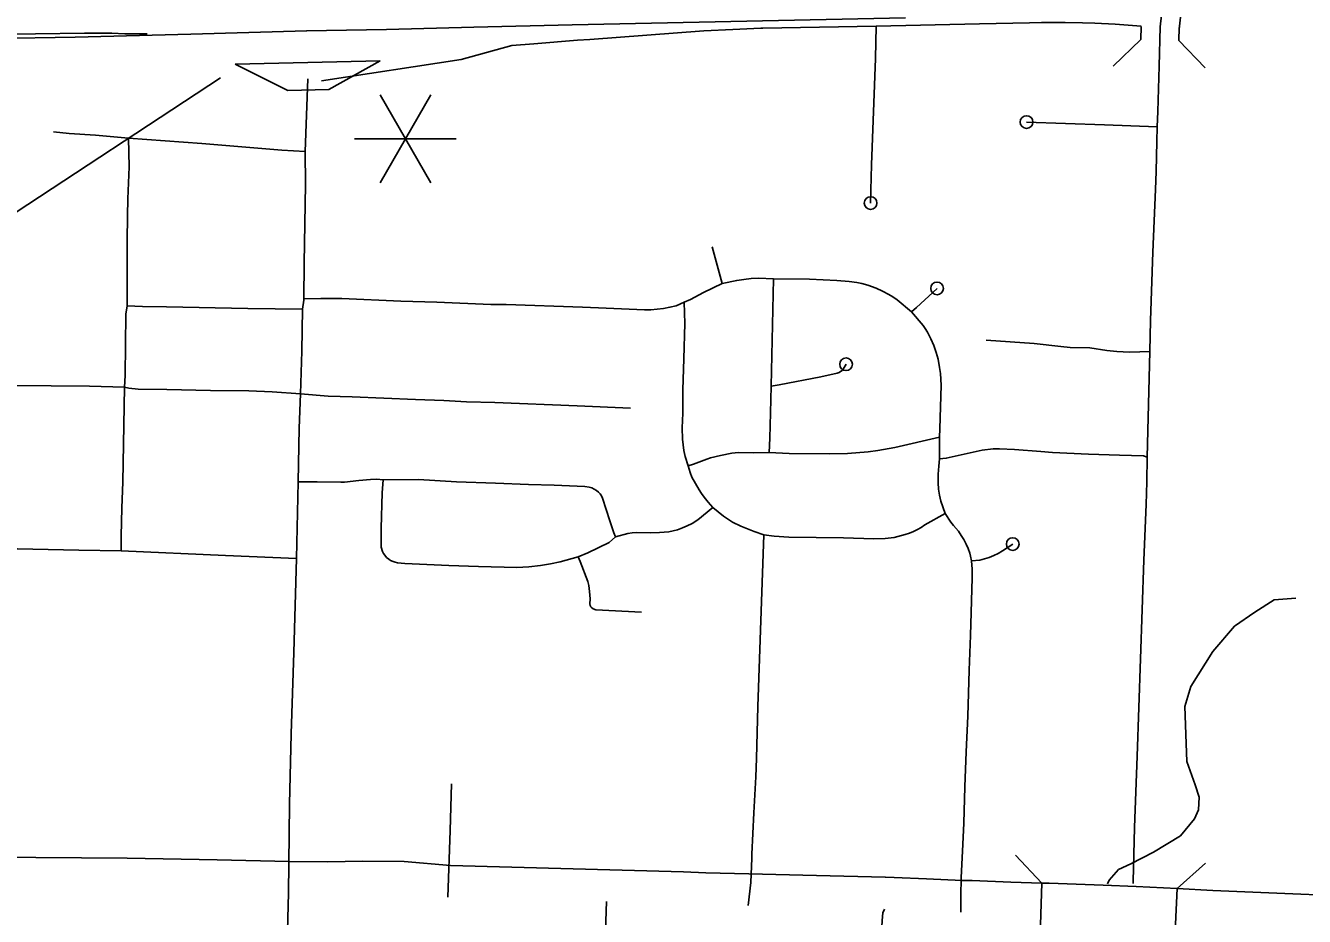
# Model space of a CAD drawing. Extents: x -19 to 366, y -4 to 359.
# Drawn here: x 151.042 to 151.994, y 185.914 to 186.578 of the extents above; entities that cross this region are included whole.
import ezdxf

# ---------------------------------------------------------------- set-up
doc = ezdxf.new("R2010")
doc.units = 0
for name, color, linetype in [('Level 10', 7, 'Continuous'), ('Level 19', 7, 'Continuous'), ('Level 27', 7, 'Continuous'), ('Level 33', 7, 'Continuous'), ('Level 35', 7, 'Continuous'), ('Level 37', 7, 'Continuous'), ('Level 39', 7, 'Continuous'), ('Level 42', 7, 'Continuous'), ('Level 43', 7, 'Continuous'), ('Level 48', 7, 'Continuous'), ('Level 60', 7, 'Continuous')]:
    doc.layers.add(name, color=color, linetype=linetype)

msp = doc.modelspace()

# ---------------------------------------------------------------- linework, layer by layer
at = {"layer": 'Level 10'}
for p, q in [((151.35808, 185.95186), (151.53157, 185.947)), ((151.58034, 185.94552), (151.58027, 185.94552)), ((151.68195, 185.94294), (151.68215, 185.94293)), ((151.68215, 185.94293), (151.68867, 185.9427)), ((151.68867, 185.9427), (151.68864, 185.9427)), ((151.73918, 185.94065), (151.73854, 185.94067)), ((151.79848, 185.9387), (151.79709, 185.89138)), ((151.80395, 185.93854), (151.8041, 185.93854)), ((151.86873, 185.93598), (151.86879, 185.93598)), ((151.89706, 185.88721), (151.89934, 185.9345)), ((151.99142, 185.9304), (151.99136, 185.93041)), ((151.99136, 185.93041), (152.11691, 185.92532))]:
    msp.add_line(p, q, dxfattribs=at)
for points in [[(151.01984, 185.95791), (151.04922, 185.95761), (151.11726, 185.95727), (151.18426, 185.95601), (151.23794, 185.95471)], [(151.23755, 185.95471), (151.2666, 185.95448), (151.2927, 185.95494), (151.3236, 185.95483), (151.35808, 185.95186)], [(151.53157, 185.947), (151.54838, 185.94636), (151.58034, 185.94552)], [(151.58027, 185.94552), (151.63077, 185.94434), (151.68195, 185.94294)], [(151.68864, 185.9427), (151.71274, 185.94186), (151.73918, 185.94065)], [(151.73854, 185.94067), (151.74657, 185.94053), (151.77532, 185.93939), (151.79848, 185.9387)], [(151.79848, 185.9387), (151.80395, 185.93854)], [(151.8041, 185.93854), (151.84428, 185.93709), (151.86873, 185.93598)], [(151.86879, 185.93598), (151.89934, 185.9345)], [(151.89934, 185.9345), (151.92594, 185.93322), (151.99142, 185.9304)]]:
    msp.add_lwpolyline(points, dxfattribs=at)
at = {"layer": 'Level 19'}
msp.add_line((151.25076, 186.57392), (151.2512, 186.57393), dxfattribs=at)
for points in [[(151.69701, 186.58355), (151.44883, 186.57821), (151.37538, 186.57663), (151.31042, 186.57486), (151.25076, 186.57392)], [(151.2512, 186.57393), (151.16479, 186.57124), (151.07853, 186.56916), (151.01848, 186.56821), (150.99425, 186.56821), (150.97536, 186.56786), (150.96172, 186.56766)]]:
    msp.add_lwpolyline(points, dxfattribs=at)
at = {"layer": 'Level 27'}
for points in [[(151.87243, 186.57723), (151.85315, 186.57871), (151.83797, 186.57961), (151.82872, 186.57991), (151.81598, 186.58002), (151.79822, 186.57996), (151.78925, 186.57967), (151.75215, 186.57909), (151.6751, 186.57724)], [(151.13205, 186.57147), (151.12648, 186.57169), (151.11565, 186.5717), (151.10589, 186.57203), (151.08538, 186.57207), (151.04902, 186.57147), (151.01766, 186.57143), (151.00651, 186.57133), (150.97767, 186.57106), (150.8839, 186.56895), (150.86891, 186.56816), (150.858, 186.56714), (150.84847, 186.56571), (150.84087, 186.56419), (150.8326, 186.56206), (150.82405, 186.55949), (150.80581, 186.55334), (150.78233, 186.54504), (150.76742, 186.54001), (150.71114, 186.52038), (150.69667, 186.51566)], [(151.54684, 186.5738), (151.46182, 186.56741)], [(151.6751, 186.57724), (151.59071, 186.57575), (151.58936, 186.5757), (151.56833, 186.57494), (151.54684, 186.5738)], [(151.40383, 186.56285), (151.36603, 186.5525), (151.26212, 186.53662)], [(151.42018, 186.5642), (151.40383, 186.56285)], [(151.45281, 186.56677), (151.42018, 186.5642)], [(151.46182, 186.56741), (151.45281, 186.56677)]]:
    msp.add_lwpolyline(points, dxfattribs=at)
at = {"layer": 'Level 33'}
for points in [[(151.88937, 186.60919), (151.88859, 186.59424), (151.88663, 186.57669)], [(151.6751, 186.57724), (151.67463, 186.55321), (151.67158, 186.4739), (151.67105, 186.45503), (151.67098, 186.44548)], [(151.88663, 186.57669), (151.88601, 186.54751), (151.885, 186.5138)], [(151.25181, 186.53811), (151.24984, 186.48382)], [(151.885, 186.5138), (151.88449, 186.5024)], [(151.88449, 186.5024), (151.8453, 186.50368), (151.78712, 186.50583)], [(151.88449, 186.5024), (151.8842, 186.49138)], [(151.11834, 186.4938), (151.09361, 186.49604), (151.07413, 186.49738), (151.0624, 186.49848)], [(151.11834, 186.4938), (151.11866, 186.47258), (151.11786, 186.44854)], [(151.24984, 186.48382), (151.23254, 186.485), (151.17286, 186.48975), (151.11834, 186.4938)], [(151.24984, 186.48382), (151.25015, 186.45925), (151.24905, 186.40078), (151.24897, 186.37405)], [(151.8842, 186.49138), (151.88359, 186.46898)], [(151.88359, 186.46898), (151.88314, 186.45548), (151.88113, 186.40875)], [(151.11786, 186.44854), (151.11758, 186.43597)], [(151.11758, 186.43597), (151.11735, 186.41732), (151.11724, 186.40828), (151.1173, 186.36899)], [(151.56056, 186.38555), (151.55662, 186.39919), (151.55304, 186.41293)], [(151.88113, 186.40875), (151.87935, 186.35804), (151.8789, 186.33491)], [(151.59863, 186.38902), (151.58749, 186.38937), (151.58208, 186.38914), (151.57667, 186.38861), (151.57129, 186.3878), (151.56056, 186.38555)], [(151.59863, 186.38902), (151.5969, 186.30904)], [(151.70154, 186.36437), (151.69066, 186.37339), (151.68759, 186.37554), (151.6845, 186.3774), (151.67981, 186.37988), (151.67508, 186.38198), (151.669, 186.38426), (151.66443, 186.38561), (151.66069, 186.38636), (151.65501, 186.38712), (151.64594, 186.3878), (151.62552, 186.38865), (151.59863, 186.38902)], [(151.56056, 186.38555), (151.5466, 186.37874), (151.53674, 186.37359), (151.5322, 186.37155)], [(151.70154, 186.36437), (151.70523, 186.36759), (151.72051, 186.38185)], [(151.1173, 186.36899), (151.1164, 186.36262), (151.11571, 186.31697), (151.11521, 186.30833)], [(151.24785, 186.36645), (151.20725, 186.36682), (151.14658, 186.36802), (151.12865, 186.36825), (151.1173, 186.36899)], [(151.24897, 186.37405), (151.24896, 186.373), (151.24785, 186.36645)], [(151.39951, 186.36992), (151.38809, 186.36987), (151.34802, 186.37167), (151.321, 186.37231), (151.27719, 186.37438), (151.26152, 186.37439), (151.24897, 186.37405)], [(151.5322, 186.37155), (151.52608, 186.36886), (151.52147, 186.36779), (151.51678, 186.36695), (151.51209, 186.36634), (151.50736, 186.36596), (151.50263, 186.36581), (151.46829, 186.36739), (151.45639, 186.36783), (151.39951, 186.36992)], [(151.5322, 186.37155), (151.53256, 186.35561), (151.53201, 186.32949), (151.53122, 186.30614), (151.53105, 186.28894), (151.53055, 186.27794), (151.5308, 186.26953), (151.53191, 186.26096), (151.53287, 186.25648), (151.53518, 186.24952)], [(151.24785, 186.36645), (151.24737, 186.33504), (151.2463, 186.30326)], [(151.70154, 186.36437), (151.71006, 186.35425), (151.71167, 186.35198), (151.71336, 186.34912), (151.71595, 186.34418), (151.71806, 186.3394), (151.71992, 186.33399), (151.72123, 186.32911), (151.72241, 186.32296), (151.72309, 186.31841), (151.72358, 186.30975), (151.72259, 186.27732), (151.72221, 186.27102)], [(151.08931, 186.30888), (151.03214, 186.3096), (151.00258, 186.30963), (150.99674, 186.31013), (150.99141, 186.31103), (150.98847, 186.31191), (150.98323, 186.31438), (150.98205, 186.31493), (150.97803, 186.31734), (150.97616, 186.31869), (150.97502, 186.31973), (150.9735, 186.32154), (150.97211, 186.3235), (150.97092, 186.32534), (150.96919, 186.32863), (150.96763, 186.3308), (150.96317, 186.33594), (150.95905, 186.33973)], [(151.8789, 186.33491), (151.87147, 186.33469), (151.86384, 186.33423), (151.85432, 186.33487), (151.84691, 186.33558), (151.83435, 186.33752), (151.81952, 186.33777), (151.81256, 186.33849), (151.7928, 186.34091), (151.75716, 186.34334)], [(151.8789, 186.33491), (151.87704, 186.25605)], [(151.5969, 186.30904), (151.60286, 186.30997), (151.63383, 186.31605), (151.64618, 186.31876), (151.64747, 186.3192), (151.64868, 186.31987), (151.64977, 186.32073), (151.65068, 186.32177), (151.65276, 186.32532)], [(151.11521, 186.30833), (151.08931, 186.30888)], [(151.11521, 186.30833), (151.11411, 186.23738), (151.11342, 186.21831), (151.11287, 186.1972), (151.11274, 186.18631)], [(151.2463, 186.30326), (151.22532, 186.3048), (151.2078, 186.3055), (151.17928, 186.30578), (151.14676, 186.30652), (151.12546, 186.30683), (151.11855, 186.30747), (151.11521, 186.30833)], [(151.2463, 186.30326), (151.24541, 186.27775), (151.24461, 186.23771)], [(151.49208, 186.29252), (151.45238, 186.29422), (151.39115, 186.29683), (151.37013, 186.29726), (151.3531, 186.29826), (151.33195, 186.29899), (151.28478, 186.30105), (151.26686, 186.30156), (151.2463, 186.30326)], [(151.5969, 186.30904), (151.59633, 186.28915), (151.59597, 186.27031), (151.59549, 186.25949)], [(151.72221, 186.27102), (151.68904, 186.26335), (151.67637, 186.26103), (151.66906, 186.26014), (151.65377, 186.2589), (151.64014, 186.25847), (151.61027, 186.25883), (151.59549, 186.25949)], [(151.72221, 186.27102), (151.72231, 186.25479)], [(151.59549, 186.25949), (151.58342, 186.25935), (151.57295, 186.25944), (151.57001, 186.25929), (151.56761, 186.25896), (151.55925, 186.25728), (151.55187, 186.25547), (151.5491, 186.25456), (151.5391, 186.25081), (151.53518, 186.24952)], [(151.72231, 186.25479), (151.72172, 186.24926), (151.72135, 186.24345), (151.72135, 186.23696), (151.72166, 186.23225), (151.72236, 186.2277), (151.72342, 186.22321), (151.72654, 186.21413)], [(151.72231, 186.25479), (151.72737, 186.25525), (151.75399, 186.26134)], [(151.75399, 186.26134), (151.76237, 186.26228), (151.76709, 186.26227)], [(151.76709, 186.26227), (151.77824, 186.26171), (151.79768, 186.26022)], [(151.79768, 186.26022), (151.80636, 186.25956), (151.83323, 186.25837), (151.8564, 186.25747), (151.87422, 186.25701), (151.87704, 186.25605)], [(151.87704, 186.25605), (151.87669, 186.23764), (151.87613, 186.22077), (151.87448, 186.1793)], [(151.53518, 186.24952), (151.53661, 186.24457), (151.53795, 186.24107), (151.54329, 186.23173), (151.54503, 186.22896), (151.54701, 186.22628), (151.55011, 186.22247), (151.55356, 186.21853)], [(151.24461, 186.23771), (151.24327, 186.18048)], [(151.30792, 186.23924), (151.30324, 186.23961), (151.29856, 186.23951), (151.28989, 186.23881), (151.27913, 186.23754), (151.27648, 186.23735), (151.2589, 186.23766), (151.24461, 186.23771)], [(151.45306, 186.18168), (151.43986, 186.17802), (151.4325, 186.17647), (151.42505, 186.17532), (151.41634, 186.17444), (151.40759, 186.17394), (151.37884, 186.17457), (151.35696, 186.17524), (151.32413, 186.1769), (151.31874, 186.17743), (151.31698, 186.17773), (151.31543, 186.1782), (151.31343, 186.17913), (151.31211, 186.17996), (151.31053, 186.18132), (151.30908, 186.18294), (151.30812, 186.18427), (151.30734, 186.18569), (151.30646, 186.18893), (151.30649, 186.20305), (151.30729, 186.22952), (151.30792, 186.23924)], [(151.48094, 186.1967), (151.47974, 186.19964), (151.47672, 186.20872), (151.47139, 186.22556), (151.47058, 186.22718), (151.46954, 186.22867), (151.46829, 186.23), (151.46689, 186.23114), (151.46515, 186.23224), (151.46327, 186.23311), (151.46131, 186.23374), (151.45815, 186.23423), (151.43531, 186.2352), (151.41619, 186.23566), (151.39164, 186.23674), (151.36253, 186.23779), (151.33416, 186.23932), (151.30792, 186.23924)], [(151.55356, 186.21853), (151.54233, 186.20931), (151.53805, 186.20675), (151.53443, 186.20489), (151.53088, 186.20334), (151.52708, 186.20202), (151.52391, 186.20117), (151.52076, 186.20055), (151.51372, 186.19987), (151.50728, 186.19968), (151.49664, 186.19998), (151.49333, 186.19976), (151.49013, 186.19923), (151.48094, 186.1967)], [(151.59138, 186.19818), (151.5842, 186.20074), (151.57444, 186.20475), (151.56819, 186.20766), (151.56131, 186.21215), (151.55356, 186.21853)], [(151.72654, 186.21413), (151.71137, 186.20555), (151.70866, 186.20378), (151.70584, 186.20217), (151.70292, 186.20073), (151.69993, 186.19947), (151.69686, 186.19839), (151.68847, 186.19613), (151.68186, 186.19548), (151.67338, 186.19529), (151.6508, 186.19588), (151.61019, 186.19647), (151.59918, 186.19709), (151.59138, 186.19818)], [(151.72654, 186.21413), (151.73073, 186.20753), (151.73268, 186.20506), (151.73636, 186.20088), (151.73846, 186.19781), (151.74038, 186.19462), (151.74211, 186.19132), (151.74364, 186.18792), (151.74495, 186.18444), (151.74551, 186.18218), (151.74606, 186.17889)], [(151.48094, 186.1967), (151.47616, 186.1926), (151.46026, 186.18486), (151.45306, 186.18168)], [(151.59138, 186.19818), (151.58708, 186.07017), (151.58601, 186.03151), (151.58545, 186.01773), (151.58392, 185.9911), (151.58255, 185.96024), (151.58245, 185.95721), (151.5818, 185.93912), (151.57971, 185.92185)], [(151.11274, 186.18631), (151.08123, 186.18673), (151.03564, 186.18767), (151.00264, 186.1878), (150.97312, 186.18834)], [(151.74606, 186.17889), (151.75239, 186.17932), (151.75594, 186.18022), (151.75939, 186.18137), (151.76276, 186.18276), (151.76603, 186.18438), (151.76917, 186.18623), (151.7769, 186.19128)], [(151.24327, 186.18048), (151.19063, 186.18268), (151.11274, 186.18631)], [(151.24327, 186.18048), (151.24129, 186.1104), (151.23938, 186.04985), (151.23808, 185.99736), (151.23736, 185.93104)], [(151.45306, 186.18168), (151.45459, 186.17832), (151.46031, 186.16343), (151.46104, 186.16052), (151.46163, 186.15587), (151.46221, 186.15061), (151.46195, 186.14669), (151.46222, 186.1456), (151.46272, 186.1446)], [(151.74606, 186.17889), (151.74658, 186.17259), (151.74675, 186.16626), (151.74552, 186.12327), (151.74438, 186.09724), (151.74344, 186.06294), (151.74221, 186.03658), (151.74119, 186.01035), (151.74046, 185.98326), (151.73936, 185.96249), (151.73854, 185.94292), (151.7382, 185.92899), (151.73811, 185.917)], [(151.87448, 186.1793), (151.87206, 186.10587), (151.86944, 186.03327)], [(151.46272, 186.1446), (151.46343, 186.14374), (151.46435, 186.14308), (151.46636, 186.14238), (151.50028, 186.1406)], [(151.86944, 186.03327), (151.86767, 185.98001)], [(151.35884, 186.01257), (151.35786, 185.97773), (151.35605, 185.92827)], [(151.86767, 185.98001), (151.8666, 185.93973), (151.86661, 185.93823)], [(151.23736, 185.93104), (151.23557, 185.85622), (151.2353, 185.79379)], [(151.47437, 185.92492), (151.47286, 185.88052), (151.4725, 185.84639), (151.47215, 185.83681), (151.47178, 185.82633), (151.47165, 185.82261), (151.47112, 185.79839), (151.46937, 185.76961), (151.46873, 185.75535), (151.46895, 185.74805), (151.46937, 185.74423), (151.46987, 185.7412), (151.47062, 185.73831), (151.4745, 185.72629), (151.47547, 185.72331), (151.47589, 185.72111), (151.47635, 185.71348), (151.47635, 185.69543)], [(151.6813, 185.91927), (151.68017, 185.91647), (151.67961, 185.91082), (151.67912, 185.90104), (151.67639, 185.80996), (151.67441, 185.75957), (151.67255, 185.69424)]]:
    msp.add_lwpolyline(points, dxfattribs=at)
for centre in [(151.78712, 186.50583), (151.67098, 186.44548), (151.72051, 186.38185), (151.65276, 186.32532), (151.7769, 186.19128)]:
    msp.add_circle(centre, 0.00473, dxfattribs=at)
at = {"layer": 'Level 35'}
msp.add_lwpolyline([(151.98778, 186.15109), (151.97147, 186.14979), (151.95712, 186.14065), (151.94211, 186.1302), (151.9258, 186.11127), (151.90948, 186.08515), (151.90492, 186.07014), (151.90614, 186.04274), (151.90658, 186.02924), (151.91267, 186.01183), (151.91571, 186.00269), (151.91528, 185.99312), (151.91223, 185.98659), (151.90179, 185.97397), (151.88178, 185.96178), (151.86482, 185.95307), (151.85568, 185.94872), (151.84872, 185.94089), (151.8475, 185.93811)], dxfattribs=at)
at = {"layer": 'Level 37'}
for points in [[(151.779, 185.95937), (151.79848, 185.9387)], [(151.89934, 185.9345), (151.92038, 185.9536)]]:
    msp.add_lwpolyline(points, dxfattribs=at)
at = {"layer": 'Level 39'}
for points in [[(151.90356, 186.60844), (151.90275, 186.59307), (151.90074, 186.57511)], [(151.87243, 186.577), (151.87222, 186.56725)], [(151.90083, 186.57639), (151.90062, 186.56665)], [(151.85171, 186.5476), (151.87222, 186.56725)], [(151.90062, 186.56665), (151.92028, 186.54614)]]:
    msp.add_lwpolyline(points, dxfattribs=at)
at = {"layer": 'Level 42'}
for p, q in [((151.25176, 186.55027), (151.19777, 186.54899)), ((151.19777, 186.54899), (151.2369, 186.52946)), ((151.30574, 186.55154), (151.25176, 186.55027)), ((151.26758, 186.53018), (151.30574, 186.55154)), ((151.2369, 186.52946), (151.26758, 186.53018))]:
    msp.add_line(p, q, dxfattribs=at)
at = {"layer": 'Level 43'}
msp.add_lwpolyline([(150.72193, 186.43833), (150.73519, 186.43896), (151.02508, 186.43238), (151.18672, 186.5388)], dxfattribs=at)
at = {"layer": 'Level 48'}
for p, q in [((151.34348, 186.52621), (151.3056, 186.46061)), ((151.3056, 186.52621), (151.34348, 186.46061)), ((151.28666, 186.49341), (151.36242, 186.49341))]:
    msp.add_line(p, q, dxfattribs=at)
at = {"layer": 'Level 60'}
for points in [[(154.11585, 1.87092), (153.9063, 10.48743), (153.69602, 19.10409), (153.48501, 27.72087), (153.27327, 36.3378), (153.0608, 44.95486), (152.84759, 53.57206), (152.63366, 62.1894), (152.419, 70.80688), (152.20362, 79.42449), (151.98751, 88.04225), (151.77068, 96.66014), (151.55312, 105.27817), (151.33484, 113.89634), (151.11584, 122.51465), (150.89612, 131.13311), (150.67568, 139.7517), (150.45452, 148.37043), (150.23264, 156.98931), (150.01005, 165.60832), (149.78674, 174.22748), (149.56272, 182.84677), (149.33799, 191.46621), (149.11254, 200.0858), (148.88638, 208.70552), (148.65952, 217.32539), (148.43194, 225.9454), (148.20366, 234.56555), (147.97466, 243.18584), (147.74497, 251.80628), (147.51457, 260.42687), (147.28346, 269.04759), (147.05165, 277.66846), (146.81914, 286.28948), (146.58593, 294.91064), (146.35202, 303.53194), (146.11742, 312.15339), (145.88211, 320.77499), (145.64611, 329.39673), (145.40941, 338.01861), (145.17202, 346.64065)], [(0, 180.89994), (7.12284, 180.90436), (14.24566, 180.9176), (21.36847, 180.93968), (28.49124, 180.97058), (35.61397, 181.01031), (42.73664, 181.05888), (49.85925, 181.11627), (56.98178, 181.18249), (64.10422, 181.25754), (71.22656, 181.34142), (78.3488, 181.43413), (85.47091, 181.53567), (92.5929, 181.64603), (99.71474, 181.76523), (106.83643, 181.89325), (113.95795, 182.0301), (121.0793, 182.17578), (128.20046, 182.33029), (135.32143, 182.49362), (142.44218, 182.66579), (149.56272, 182.84677), (156.68303, 183.03659), (163.8031, 183.23523), (170.92291, 183.4427), (178.04247, 183.65899), (185.16175, 183.88411), (192.28074, 184.11805), (199.39944, 184.36082), (206.51784, 184.61242), (213.63591, 184.87283), (220.75366, 185.14207), (227.87107, 185.42014), (234.98813, 185.70702), (242.10483, 186.00273), (249.22115, 186.30726), (256.33709, 186.62061), (263.45264, 186.94279), (270.56779, 187.27378), (277.68251, 187.61359), (284.79682, 187.96222), (291.91068, 188.31967), (299.02409, 188.68594), (306.13705, 189.06103), (313.24954, 189.44494), (320.36154, 189.83766), (327.47305, 190.23919), (334.58406, 190.64954), (341.69455, 191.06871)]]:
    msp.add_spline(points, degree=3, dxfattribs=at)

doc.saveas('drawing.dxf')
